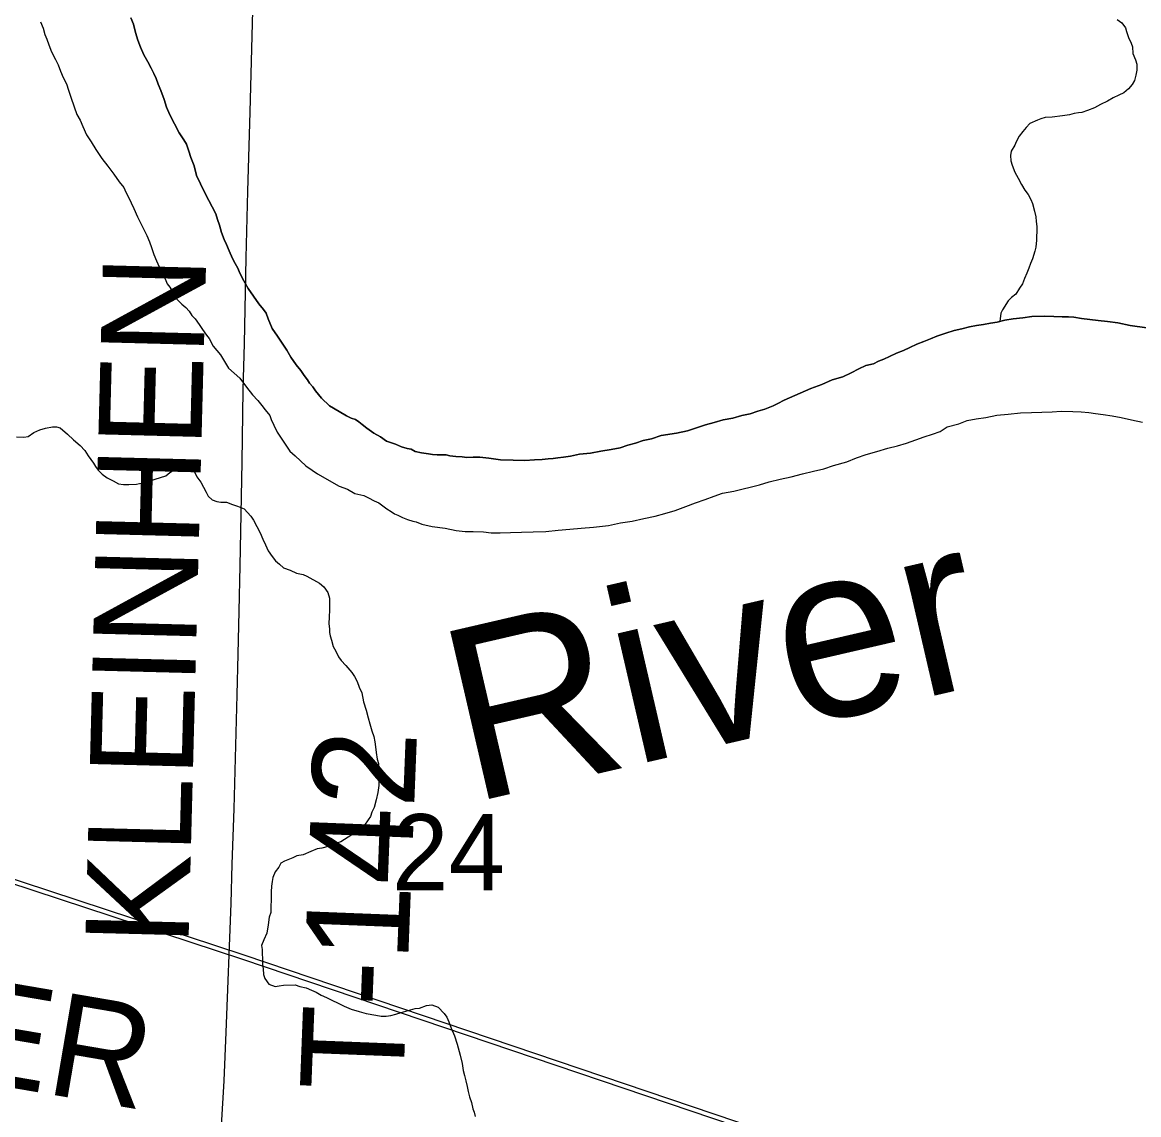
# Model space of a CAD drawing. Extents: x 2.4 to 73.1, y 4.5 to 25.6.
# Drawn here: x 45.7778 to 46.0852, y 22.7861 to 23.0867 of the extents above; entities that cross this region are included whole.
import ezdxf

# ---------------------------------------------------------------- set-up
doc = ezdxf.new("R2010")
doc.units = 0
for name, color, linetype in [('GM_X_Major_River', 7, 'Continuous'), ('GM_X_Major_River_Text', 7, 'Continuous'), ('GM_X_Minor_River', 7, 'Continuous'), ('GM_X_Rail_Line', 7, 'Continuous'), ('GM_X_Section_Text', 7, 'Continuous'), ('GM_X_Township_Road', 7, 'Continuous'), ('GM_X_Township_Road_Text', 7, 'Continuous')]:
    doc.layers.add(name, color=color, linetype=linetype)

msp = doc.modelspace()

# ---------------------------------------------------------------- linework, layer by layer
at = {"layer": 'GM_X_Major_River'}
for points in [[(45.78278, 23.08689), (45.78349, 23.08517), (45.78402, 23.08344), (45.78455, 23.0821), (45.78509, 23.08057), (45.7858, 23.07865), (45.78689, 23.07653), (45.78761, 23.075), (45.78832, 23.07327), (45.78904, 23.07154), (45.78994, 23.06981), (45.79047, 23.06809), (45.79118, 23.06617), (45.79207, 23.06349), (45.79277, 23.06138), (45.79368, 23.05984), (45.7944, 23.05811), (45.79548, 23.05581), (45.79676, 23.05388), (45.79804, 23.05176), (45.79969, 23.04925), (45.80134, 23.04711), (45.803, 23.04498), (45.80447, 23.04286), (45.80576, 23.04131), (45.80629, 23.03996), (45.80702, 23.03862), (45.80774, 23.03708)], [(45.78278, 23.08689), (45.78349, 23.08517), (45.78402, 23.08344), (45.78455, 23.0821), (45.78509, 23.08057), (45.7858, 23.07865), (45.78689, 23.07653), (45.78761, 23.075), (45.78832, 23.07327), (45.78904, 23.07154), (45.78994, 23.06981), (45.79047, 23.06809), (45.79118, 23.06617), (45.79207, 23.06349), (45.79277, 23.06138), (45.79368, 23.05984), (45.7944, 23.05811), (45.79548, 23.05581), (45.79676, 23.05388), (45.79804, 23.05176), (45.79969, 23.04925), (45.80134, 23.04711), (45.803, 23.04498), (45.80447, 23.04286), (45.80576, 23.04131), (45.80629, 23.03996), (45.80702, 23.03862), (45.80774, 23.03708)], [(45.82367, 23.0513), (45.82296, 23.05321), (45.82223, 23.05437), (45.82095, 23.0563), (45.81968, 23.0588), (45.81841, 23.0613), (45.81752, 23.06342), (45.81681, 23.06552), (45.81592, 23.06801), (45.8152, 23.06974), (45.81467, 23.07127), (45.81395, 23.07262), (45.81323, 23.07416), (45.81232, 23.07589), (45.81123, 23.07782), (45.81033, 23.07993), (45.80962, 23.08185), (45.80891, 23.08395), (45.8084, 23.08625), (45.80768, 23.08797)], [(45.80768, 23.08797), (45.8084, 23.08625), (45.80891, 23.08395), (45.80962, 23.08185), (45.81033, 23.07993), (45.81123, 23.07782), (45.81232, 23.07589), (45.81323, 23.07416), (45.81395, 23.07262), (45.81467, 23.07127), (45.8152, 23.06974), (45.81592, 23.06801), (45.81681, 23.06552), (45.81752, 23.06342), (45.81841, 23.0613), (45.81968, 23.0588), (45.82095, 23.0563), (45.82223, 23.05437), (45.82296, 23.05321), (45.82367, 23.0513)], [(45.99488, 22.986), (45.98758, 22.98277), (45.98585, 22.98187), (45.9845, 22.98114), (45.9822, 22.98025), (45.98028, 22.97973), (45.97818, 22.97902), (45.97589, 22.97851), (45.9734, 22.97781), (45.97073, 22.97731), (45.96824, 22.97661), (45.96594, 22.97591), (45.96365, 22.97521), (45.96097, 22.97433), (45.95791, 22.97365), (45.95371, 22.97299), (45.95103, 22.97211), (45.94874, 22.9716), (45.94664, 22.97089), (45.94453, 22.97038), (45.94243, 22.96967), (45.93994, 22.96916), (45.93708, 22.96867), (45.93422, 22.96817), (45.93117, 22.96787), (45.92869, 22.96736), (45.92678, 22.96703), (45.92526, 22.96688), (45.92393, 22.96672), (45.9226, 22.96657), (45.92088, 22.96642), (45.91879, 22.96628), (45.91613, 22.96616), (45.9129, 22.96624), (45.90948, 22.96633), (45.90627, 22.96679), (45.9038, 22.96704), (45.90191, 22.96709), (45.90019, 22.96694), (45.89887, 22.96717), (45.89716, 22.96721), (45.89546, 22.96744), (45.89451, 22.96766), (45.89337, 22.96768), (45.89205, 22.96772), (45.89072, 22.96775), (45.88958, 22.96797), (45.88769, 22.96821), (45.88599, 22.96863), (45.88487, 22.96923), (45.88373, 22.96945), (45.88222, 22.96987), (45.88053, 22.97067), (45.87808, 22.97149), (45.87641, 22.97267), (45.87453, 22.97367), (45.87266, 22.97505), (45.87136, 22.97603), (45.87043, 22.97681), (45.86949, 22.9774), (45.86837, 22.97781), (45.86705, 22.97842), (45.86499, 22.97961), (45.86237, 22.98119), (45.86015, 22.98334), (45.85849, 22.98528), (45.85776, 22.98644), (45.85683, 22.98741), (45.85628, 22.98837), (45.85536, 22.98954), (45.85445, 22.99089), (45.85316, 22.99244), (45.85169, 22.99457), (45.8506, 22.99649), (45.84932, 22.99843), (45.84804, 23.00036), (45.84657, 23.00248), (45.8455, 23.00517), (45.84497, 23.0067), (45.84423, 23.00767), (45.84294, 23.00922), (45.84147, 23.01135), (45.84001, 23.01347), (45.83873, 23.01559), (45.83764, 23.01771), (45.83711, 23.01905), (45.83638, 23.0204), (45.83566, 23.02175), (45.83476, 23.02386), (45.83404, 23.02559), (45.83332, 23.02693), (45.83261, 23.02885), (45.83209, 23.03095), (45.83156, 23.03249), (45.83103, 23.03402), (45.82813, 23.0396), (45.82686, 23.04229), (45.82578, 23.0446), (45.82509, 23.04727), (45.8242, 23.04957), (45.82367, 23.0513)], [(45.82367, 23.0513), (45.8242, 23.04957), (45.82509, 23.04727), (45.82578, 23.0446), (45.82686, 23.04229), (45.82813, 23.0396), (45.83103, 23.03402), (45.83156, 23.03249), (45.83209, 23.03095), (45.83261, 23.02885), (45.83332, 23.02693), (45.83404, 23.02559), (45.83476, 23.02386), (45.83566, 23.02175), (45.83638, 23.0204), (45.83711, 23.01905), (45.83764, 23.01771), (45.83873, 23.01559), (45.84001, 23.01347), (45.84147, 23.01135), (45.84294, 23.00922), (45.84423, 23.00767), (45.84497, 23.0067), (45.8455, 23.00517), (45.84657, 23.00248), (45.84804, 23.00036), (45.84932, 22.99843), (45.8506, 22.99649), (45.85169, 22.99457), (45.85316, 22.99244), (45.85445, 22.99089), (45.85536, 22.98954), (45.85628, 22.98837), (45.85683, 22.98741), (45.85776, 22.98644), (45.85849, 22.98528), (45.86015, 22.98334), (45.86237, 22.98119), (45.86499, 22.97961), (45.86705, 22.97842), (45.86837, 22.97781), (45.86949, 22.9774), (45.87043, 22.97681), (45.87136, 22.97603), (45.87266, 22.97505), (45.87453, 22.97367), (45.87641, 22.97267), (45.87808, 22.97149), (45.88053, 22.97067), (45.88222, 22.96987), (45.88373, 22.96945), (45.88487, 22.96923), (45.88599, 22.96863), (45.88769, 22.96821), (45.88958, 22.96797), (45.89072, 22.96775), (45.89205, 22.96772), (45.89337, 22.96768), (45.89451, 22.96766), (45.89546, 22.96744), (45.89716, 22.96721), (45.89887, 22.96717), (45.90019, 22.96694), (45.90191, 22.96709), (45.9038, 22.96704), (45.90627, 22.96679), (45.90948, 22.96633), (45.9129, 22.96624), (45.91613, 22.96616), (45.91879, 22.96628), (45.92088, 22.96642), (45.9226, 22.96657), (45.92393, 22.96672), (45.92526, 22.96688), (45.92678, 22.96703), (45.92869, 22.96736), (45.93117, 22.96787), (45.93422, 22.96817), (45.93708, 22.96867), (45.93994, 22.96916), (45.94243, 22.96967), (45.94453, 22.97038), (45.94664, 22.97089), (45.94874, 22.9716), (45.95103, 22.97211), (45.95371, 22.97299), (45.95791, 22.97365), (45.96097, 22.97433), (45.96365, 22.97521), (45.96594, 22.97591), (45.96824, 22.97661), (45.97073, 22.97731), (45.9734, 22.97781), (45.97589, 22.97851), (45.97818, 22.97902), (45.98028, 22.97973), (45.9822, 22.98025), (45.9845, 22.98114), (45.98585, 22.98187), (45.98758, 22.98277), (45.99488, 22.986)], [(45.80774, 23.03708), (45.80846, 23.03554), (45.80954, 23.03323), (45.81207, 23.02804), (45.81279, 23.02632), (45.81332, 23.02478), (45.81403, 23.02287), (45.81475, 23.02114), (45.81546, 23.01941), (45.81618, 23.01768), (45.81709, 23.01614), (45.81763, 23.0148), (45.81836, 23.01383), (45.81928, 23.01229), (45.82037, 23.01055), (45.82167, 23.00919), (45.82278, 23.00821), (45.82371, 23.00724), (45.82444, 23.00608), (45.82536, 23.00511), (45.82646, 23.00356), (45.82738, 23.00221), (45.82848, 23.00066), (45.82922, 22.99969), (45.8303, 22.99758), (45.83233, 22.99525), (45.83452, 22.99158), (45.83768, 22.98884), (45.83952, 22.98633), (45.84117, 22.9842), (45.84266, 22.98264), (45.84376, 22.98128), (45.84468, 22.98012), (45.84597, 22.97857), (45.84632, 22.97742), (45.84704, 22.97588), (45.84795, 22.97396), (45.84996, 22.97087), (45.85142, 22.96875), (45.85291, 22.96738), (45.8544, 22.96601), (45.85588, 22.96465), (45.85756, 22.96346), (45.85906, 22.96248), (45.86505, 22.9591), (45.86731, 22.95828), (45.86937, 22.95709), (45.87182, 22.95646), (45.87314, 22.95585), (45.87463, 22.95505), (45.87595, 22.95445), (45.87707, 22.95366), (45.87819, 22.95288), (45.87931, 22.95209), (45.88024, 22.9515), (45.88118, 22.95109), (45.8825, 22.95049), (45.88381, 22.94989), (45.88532, 22.94947), (45.88626, 22.94925), (45.88777, 22.94865), (45.8906, 22.948), (45.8942, 22.94753), (45.89722, 22.94689), (45.89968, 22.94664), (45.90196, 22.94658), (45.90481, 22.94651), (45.90689, 22.94626), (45.90936, 22.9462), (45.91221, 22.94632), (45.91525, 22.94643), (45.91849, 22.94654), (45.92191, 22.94664), (45.92533, 22.94694), (45.92857, 22.94723), (45.93162, 22.94754), (45.93504, 22.94783), (45.93923, 22.94829), (45.94248, 22.94897), (45.94572, 22.94946), (45.94896, 22.95014), (45.95202, 22.95082), (45.9547, 22.95151), (45.95757, 22.95239), (45.96044, 22.95345), (45.96313, 22.95452), (45.96581, 22.95541), (45.9683, 22.95629), (45.9706, 22.95718), (45.97366, 22.95768), (45.98073, 22.9594), (45.98341, 22.96028), (45.98646, 22.96096), (45.98952, 22.96164), (45.99258, 22.96251), (45.99564, 22.9632), (45.9985, 22.96388), (46.00118, 22.96477), (46.00482, 22.96581), (46.0075, 22.96688), (46.01018, 22.96777)], [(45.80774, 23.03708), (45.80846, 23.03554), (45.80954, 23.03323), (45.81207, 23.02804), (45.81279, 23.02632), (45.81332, 23.02478), (45.81403, 23.02287), (45.81475, 23.02114), (45.81546, 23.01941), (45.81618, 23.01768), (45.81709, 23.01614), (45.81763, 23.0148), (45.81836, 23.01383), (45.81928, 23.01229), (45.82037, 23.01055), (45.82167, 23.00919), (45.82278, 23.00821), (45.82371, 23.00724), (45.82444, 23.00608), (45.82536, 23.00511), (45.82646, 23.00356), (45.82738, 23.00221), (45.82848, 23.00066), (45.82922, 22.99969), (45.8303, 22.99758), (45.83233, 22.99525), (45.83452, 22.99158), (45.83768, 22.98884), (45.83952, 22.98633), (45.84117, 22.9842), (45.84266, 22.98264), (45.84376, 22.98128), (45.84468, 22.98012), (45.84597, 22.97857), (45.84632, 22.97742), (45.84704, 22.97588), (45.84795, 22.97396), (45.84996, 22.97087), (45.85142, 22.96875), (45.85291, 22.96738), (45.8544, 22.96601), (45.85588, 22.96465), (45.85756, 22.96346), (45.85906, 22.96248), (45.86505, 22.9591), (45.86731, 22.95828), (45.86937, 22.95709), (45.87182, 22.95646), (45.87314, 22.95585), (45.87463, 22.95505), (45.87595, 22.95445), (45.87707, 22.95366), (45.87819, 22.95288), (45.87931, 22.95209), (45.88024, 22.9515), (45.88118, 22.95109), (45.8825, 22.95049), (45.88381, 22.94989), (45.88532, 22.94947), (45.88626, 22.94925), (45.88777, 22.94865), (45.8906, 22.948), (45.8942, 22.94753), (45.89722, 22.94689), (45.89968, 22.94664), (45.90196, 22.94658), (45.90481, 22.94651), (45.90689, 22.94626), (45.90936, 22.9462), (45.91221, 22.94632), (45.91525, 22.94643), (45.91849, 22.94654), (45.92191, 22.94664), (45.92533, 22.94694), (45.92857, 22.94723), (45.93162, 22.94754), (45.93504, 22.94783), (45.93923, 22.94829), (45.94248, 22.94897), (45.94572, 22.94946), (45.94896, 22.95014), (45.95202, 22.95082), (45.9547, 22.95151), (45.95757, 22.95239), (45.96044, 22.95345), (45.96313, 22.95452), (45.96581, 22.95541), (45.9683, 22.95629), (45.9706, 22.95718), (45.97366, 22.95768), (45.98073, 22.9594), (45.98341, 22.96028), (45.98646, 22.96096), (45.98952, 22.96164), (45.99258, 22.96251), (45.99564, 22.9632), (45.9985, 22.96388), (46.00118, 22.96477), (46.00482, 22.96581), (46.0075, 22.96688), (46.01018, 22.96777)], [(46.08741, 23.00265), (46.08287, 23.00334), (46.07947, 23.00399), (46.07663, 23.00444), (46.07398, 23.0047), (46.0717, 23.00495), (46.06943, 23.0052), (46.06735, 23.00563), (46.06583, 23.00567), (46.06412, 23.00571), (46.06185, 23.00577), (46.05919, 23.00583), (46.05577, 23.00573), (46.05329, 23.00541), (46.05062, 23.0051), (46.04834, 23.00478), (46.04623, 23.00426), (46.04433, 23.00393), (46.04242, 23.0036), (46.04051, 23.00327), (46.0386, 23.00294), (46.0365, 23.00242), (46.0344, 23.00191), (46.0321, 23.0012), (46.02961, 23.00032), (46.02788, 22.9996), (46.02597, 22.99889), (46.02405, 22.99818), (46.02213, 22.99728), (46.0204, 22.99637), (46.01848, 22.99566), (46.01656, 22.99476), (46.01502, 22.99404), (46.01349, 22.99351), (46.01214, 22.99278), (46.01004, 22.99227), (46.00812, 22.99137), (46.006, 22.99028), (46.00369, 22.9892), (46.00082, 22.98832), (45.99794, 22.98707), (45.99488, 22.986)], [(45.99488, 22.986), (45.99794, 22.98707), (46.00082, 22.98832), (46.00369, 22.9892), (46.006, 22.99028), (46.00812, 22.99137), (46.01004, 22.99227), (46.01214, 22.99278), (46.01349, 22.99351), (46.01502, 22.99404), (46.01656, 22.99476), (46.01848, 22.99566), (46.0204, 22.99637), (46.02213, 22.99728), (46.02405, 22.99818), (46.02597, 22.99889), (46.02788, 22.9996), (46.02961, 23.00032), (46.0321, 23.0012), (46.0344, 23.00191), (46.0365, 23.00242), (46.0386, 23.00294), (46.04051, 23.00327), (46.04242, 23.0036), (46.04433, 23.00393), (46.04623, 23.00426), (46.04834, 23.00478), (46.05062, 23.0051), (46.05329, 23.00541), (46.05577, 23.00573), (46.05919, 23.00583), (46.06185, 23.00577), (46.06412, 23.00571), (46.06583, 23.00567), (46.06735, 23.00563), (46.06943, 23.0052), (46.0717, 23.00495), (46.07398, 23.0047), (46.07663, 23.00444), (46.07947, 23.00399), (46.08287, 23.00334), (46.08741, 23.00265)], [(46.01018, 22.96777), (46.01306, 22.96864), (46.01612, 22.96952), (46.01879, 22.97021), (46.02128, 22.9709), (46.02377, 22.97179), (46.02607, 22.97268), (46.02837, 22.97338), (46.03048, 22.97409), (46.03241, 22.97537), (46.03566, 22.97624), (46.03796, 22.97713), (46.04044, 22.97763), (46.04311, 22.97795), (46.04616, 22.97863), (46.04921, 22.97893), (46.05264, 22.97922), (46.05568, 22.97934), (46.05853, 22.97945), (46.06138, 22.97957), (46.06385, 22.9797), (46.06708, 22.97962), (46.06936, 22.97956), (46.07144, 22.97932), (46.07333, 22.97908), (46.07542, 22.97884), (46.07788, 22.97839), (46.08033, 22.97795), (46.08317, 22.97731), (46.08619, 22.97666)], [(46.01018, 22.96777), (46.01306, 22.96864), (46.01612, 22.96952), (46.01879, 22.97021), (46.02128, 22.9709), (46.02377, 22.97179), (46.02607, 22.97268), (46.02837, 22.97338), (46.03048, 22.97409), (46.03241, 22.97537), (46.03566, 22.97624), (46.03796, 22.97713), (46.04044, 22.97763), (46.04311, 22.97795), (46.04616, 22.97863), (46.04921, 22.97893), (46.05264, 22.97922), (46.05568, 22.97934), (46.05853, 22.97945), (46.06138, 22.97957), (46.06385, 22.9797), (46.06708, 22.97962), (46.06936, 22.97956), (46.07144, 22.97932), (46.07333, 22.97908), (46.07542, 22.97884), (46.07788, 22.97839), (46.08033, 22.97795), (46.08317, 22.97731), (46.08619, 22.97666)]]:
    msp.add_lwpolyline(points, dxfattribs=at)
at = {"layer": 'GM_X_Minor_River'}
for points in [[(46.07928, 23.08755), (46.08058, 23.08657), (46.0815, 23.08522), (46.08185, 23.08426), (46.08238, 23.08253), (46.0831, 23.081), (46.08346, 23.08004), (46.0836, 23.07814), (46.08432, 23.07641), (46.08467, 23.07526), (46.08463, 23.07355), (46.0844, 23.07223), (46.08399, 23.07072), (46.08339, 23.0696), (46.08241, 23.06848), (46.08105, 23.06738), (46.07971, 23.06665), (46.07817, 23.06593), (46.07663, 23.06502), (46.0747, 23.06412), (46.07297, 23.06321), (46.07105, 23.0625), (46.06952, 23.06197), (46.06857, 23.06181), (46.06742, 23.06165), (46.06609, 23.0613)], [(46.06609, 23.0613), (46.06418, 23.06097), (46.06132, 23.06066), (46.05942, 23.06052), (46.05827, 23.06017), (46.05731, 23.05981), (46.0552, 23.05892), (46.05422, 23.0578), (46.05324, 23.05669), (46.05226, 23.05538), (46.05146, 23.05388), (46.05106, 23.05295), (46.05007, 23.05126), (46.04985, 23.05013), (46.05, 23.0486), (46.05035, 23.04746), (46.05107, 23.04554), (46.05197, 23.04381), (46.05288, 23.04207), (46.05379, 23.04053), (46.05471, 23.03937), (46.05544, 23.03802), (46.05598, 23.03687), (46.05649, 23.03477), (46.05684, 23.03324), (46.05699, 23.03191), (46.05715, 23.03057), (46.05711, 23.02905), (46.05708, 23.02792), (46.05705, 23.02678), (46.05682, 23.02488), (46.0566, 23.02375), (46.05598, 23.02168), (46.05537, 23.02036), (46.05496, 23.01904), (46.05436, 23.01773), (46.05375, 23.01623), (46.05314, 23.01472), (46.05236, 23.0136), (46.05136, 23.01192), (46.0502, 23.011), (46.04923, 23.01007), (46.04765, 23.00765), (46.04725, 23.00671), (46.04691, 23.00443)], [(45.77614, 22.97263), (45.77823, 22.97257), (45.77937, 22.97274), (45.78092, 22.97383), (45.78264, 22.97455), (45.78418, 22.97508), (45.78608, 22.97541), (45.78722, 22.97538), (45.78817, 22.97517), (45.79021, 22.97341), (45.79188, 22.97185), (45.79374, 22.97028), (45.79504, 22.96892), (45.79595, 22.96738), (45.79742, 22.96544), (45.79797, 22.96448), (45.7987, 22.96351), (45.79981, 22.96234), (45.80112, 22.96136), (45.80281, 22.96056), (45.8043, 22.95976), (45.80563, 22.95954), (45.80715, 22.9595), (45.80924, 22.95963), (45.81172, 22.96014), (45.8144, 22.96102), (45.81727, 22.9619)], [(45.81727, 22.9619), (45.81844, 22.96282), (45.82017, 22.96391), (45.82114, 22.96446), (45.82248, 22.96499), (45.82343, 22.96516), (45.82456, 22.96456), (45.82491, 22.9636), (45.82582, 22.96168), (45.82692, 22.96013), (45.82764, 22.95879), (45.82837, 22.95744), (45.82891, 22.95629), (45.83003, 22.95531), (45.83134, 22.95489), (45.83248, 22.95468), (45.834, 22.95464), (45.83569, 22.95403), (45.83701, 22.95361), (45.83795, 22.95321), (45.83889, 22.9528), (45.83981, 22.95183), (45.84074, 22.95086), (45.84147, 22.9497), (45.84238, 22.94797), (45.84328, 22.94624), (45.844, 22.94451), (45.84472, 22.94297), (45.84544, 22.94124), (45.84654, 22.9397), (45.84746, 22.93854), (45.84857, 22.93756), (45.84969, 22.93658), (45.85157, 22.93596), (45.85326, 22.93516), (45.85515, 22.93473), (45.85609, 22.93433), (45.85965, 22.93234), (45.86076, 22.93136), (45.86187, 22.92981), (45.8624, 22.92828), (45.86236, 22.92676), (45.86232, 22.92506), (45.86226, 22.92297), (45.86222, 22.92126), (45.86237, 22.91974), (45.86235, 22.91879), (45.86251, 22.91784), (45.86287, 22.91669), (45.86339, 22.91497), (45.86412, 22.91362), (45.86484, 22.91208), (45.86557, 22.91111), (45.86687, 22.90975), (45.86853, 22.90781), (45.86926, 22.90665), (45.86999, 22.9053), (45.87052, 22.90377), (45.87124, 22.90223), (45.87175, 22.89975), (45.87245, 22.89746), (45.87297, 22.89535), (45.87349, 22.89363), (45.87402, 22.89172), (45.87455, 22.89019), (45.87489, 22.88866), (45.87505, 22.88733), (45.8752, 22.8858), (45.87553, 22.8839), (45.87588, 22.88275), (45.87585, 22.88142), (45.876, 22.8799), (45.87596, 22.87838), (45.87592, 22.87667), (45.87568, 22.87478), (45.87525, 22.8727), (45.87463, 22.87063), (45.87402, 22.86931), (45.87362, 22.86818), (45.87302, 22.86725), (45.87204, 22.86576), (45.87068, 22.86465), (45.86952, 22.86373), (45.86546, 22.86117), (45.86431, 22.86082), (45.86316, 22.86028), (45.86201, 22.85993), (45.86029, 22.85941), (45.85896, 22.85925), (45.85723, 22.85854), (45.85512, 22.85764), (45.8534, 22.8573), (45.85225, 22.85676), (45.8509, 22.85623), (45.84994, 22.85587), (45.84898, 22.85533), (45.84838, 22.8542), (45.8474, 22.8529), (45.84679, 22.8514), (45.84658, 22.85026), (45.84635, 22.84894)], [(45.84635, 22.84894), (45.84631, 22.84742), (45.84626, 22.84514), (45.84621, 22.84343), (45.84617, 22.84173), (45.84576, 22.84041), (45.84552, 22.83832), (45.84508, 22.83606), (45.84427, 22.83418), (45.84367, 22.83268), (45.84383, 22.83153), (45.8438, 22.83039), (45.84396, 22.82906), (45.84392, 22.82754), (45.84407, 22.82621), (45.84423, 22.82469), (45.84458, 22.82354), (45.84568, 22.82199), (45.84737, 22.82138), (45.84851, 22.82154), (45.84966, 22.8217), (45.85289, 22.82181), (45.85421, 22.82139), (45.85591, 22.82097), (45.85741, 22.82036), (45.85873, 22.81976), (45.86004, 22.81897), (45.86154, 22.81836), (45.86304, 22.81756), (45.86473, 22.81676), (45.86642, 22.81596), (45.8683, 22.81515), (45.87056, 22.81452), (45.87245, 22.8139), (45.87509, 22.81346), (45.87661, 22.81323), (45.87794, 22.8132), (45.87927, 22.81335), (45.88061, 22.8137), (45.88214, 22.81423), (45.88405, 22.81475), (45.88597, 22.81527), (45.88711, 22.81543), (45.88903, 22.81614), (45.89055, 22.81629), (45.89224, 22.81568), (45.89391, 22.81393), (45.89464, 22.81296), (45.89518, 22.81162), (45.8959, 22.80989), (45.8968, 22.80778), (45.8975, 22.80548), (45.89837, 22.80242), (45.89888, 22.80013), (45.89921, 22.79822), (45.89956, 22.79688), (45.8999, 22.79536), (45.90024, 22.79383), (45.90059, 22.79249), (45.90093, 22.79096), (45.90146, 22.78943), (45.9018, 22.78771), (45.90216, 22.78676), (45.90251, 22.78561)]]:
    msp.add_lwpolyline(points, dxfattribs=at)
at = {"layer": 'GM_X_Rail_Line'}
for points in [[(45.58442, 22.90404), (45.62544, 22.89598), (45.67007, 22.88613), (45.71631, 22.87038), (45.83882, 22.83008), (46.2273, 22.69868), (46.56238, 22.58662), (46.63671, 22.56173), (46.67135, 22.55192), (46.70209, 22.54603), (46.72662, 22.54145), (46.75471, 22.53786), (46.78412, 22.5359), (47.1408, 22.53)], [(45.58425, 22.9028), (45.62519, 22.89476), (45.66973, 22.88493), (45.71592, 22.8692), (45.83842, 22.8289), (46.2269, 22.69751), (46.56199, 22.58544), (46.63635, 22.56054), (46.67107, 22.55071), (46.70186, 22.54481), (46.72642, 22.54022), (46.75459, 22.53662), (46.78407, 22.53465), (47.14078, 22.52875)]]:
    msp.add_lwpolyline(points, dxfattribs=at)
at = {"layer": 'GM_X_Township_Road'}
msp.add_lwpolyline([(45.83172, 22.7699), (45.83211, 22.77523), (45.83267, 22.783), (45.83334, 22.79542), (45.83394, 22.80878), (45.83526, 22.8442), (45.83557, 22.85507), (45.83615, 22.87029), (45.83657, 22.88769), (45.83694, 22.90168), (45.8372, 22.91286), (45.83746, 22.92467), (45.83772, 22.9371), (45.83829, 22.9657), (45.83862, 22.98559), (45.83892, 22.99832), (45.83941, 23.02194), (45.8399, 23.04028), (45.84054, 23.06203), (45.84127, 23.08999), (45.84219, 23.11387)], dxfattribs=at)

# ---------------------------------------------------------------- texts
at = {"layer": 'GM_X_Major_River_Text'}
msp.add_text('River', height=0.047374, rotation=13.0499, dxfattribs=at).set_placement((45.90123, 22.87181))
at = {"layer": 'GM_X_Section_Text'}
msp.add_text('24', height=0.020928, rotation=0, dxfattribs=at).set_placement((45.87957, 22.84787))
at = {"layer": 'GM_X_Township_Road_Text'}
for s, rotation, p in [('KLEINHEN', 88.5171, (45.82351, 22.83231)), ('T-142', 87.7559, (45.88259, 22.79221)), ('SWITZER', 350.3041, (45.64225, 22.81613))]:
    msp.add_text(s, height=0.028409, rotation=rotation, dxfattribs=at).set_placement(p)

doc.saveas('drawing.dxf')
